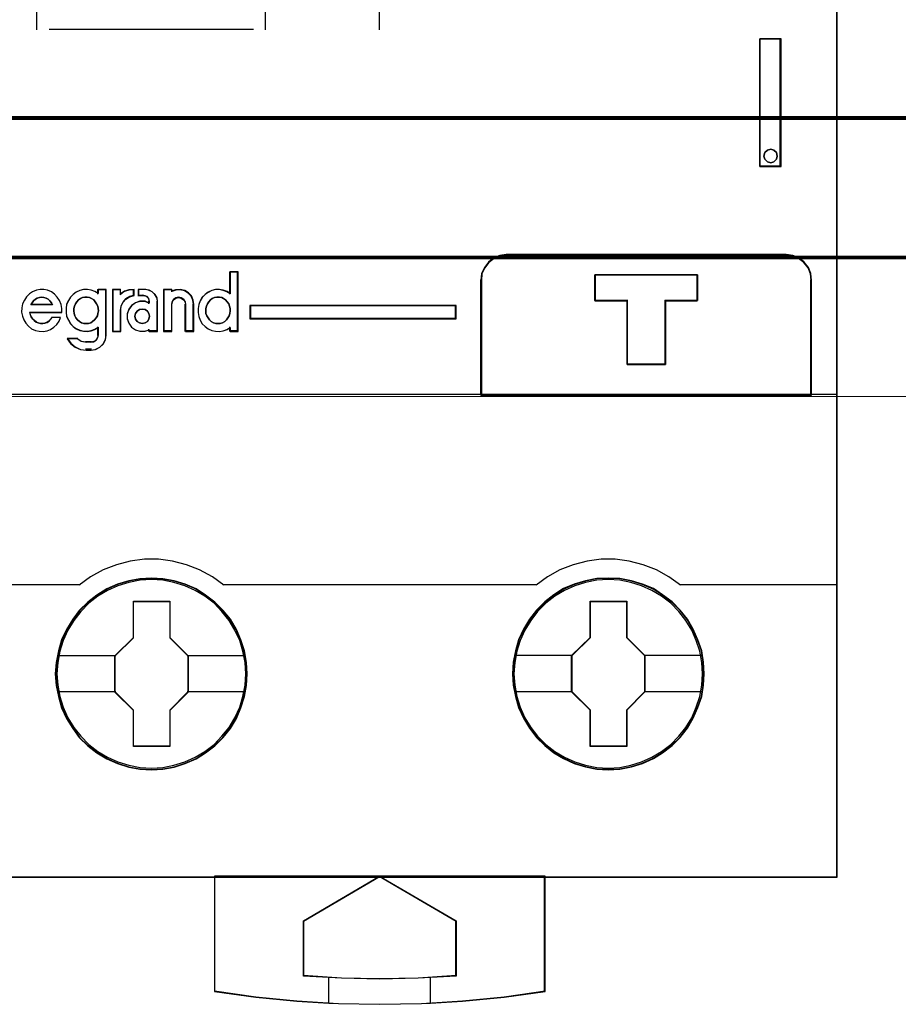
# Model space of a CAD drawing. Header units: millimetres. Extents: x -1290 to 1795, y -4192 to -1311.
# Tile 549 of 656: x 1139.58 to 1146.5, y -3016.32 to -3008.57. Entities that reach past the tile are written whole.
import ezdxf

# ---------------------------------------------------------------- set-up
doc = ezdxf.new("R2010")
doc.units = ezdxf.units.MM
doc.layers.add('30', color=7, linetype='Continuous')
doc.layers.add('45', color=7, linetype='Continuous')
doc.layers.add('Aparatura', color=7, linetype='Continuous', lineweight=13)

# ---------------------------------------------------------------- blocks, each defined once
blk = doc.blocks.new('*U424')
at = {"layer": '45', "color": 7}
for points in [[(495.401825, -533.437885), (459.380674, -533.437885), (459.380674, -616.396035), (495.401825, -616.396035), (495.401825, -533.437885)], [(492.358289, -583.390157), (492.358289, -588.420752), (493.194366, -588.420752), (493.194366, -583.390157), (492.358289, -583.390157)], [(493.016926, -587.873286), (493.040399, -588.008056), (493.016926, -588.136967), (492.911297, -588.23658), (492.782196, -588.271737), (492.653094, -588.23658), (492.547465, -588.136967), (492.512256, -588.008056), (492.547465, -587.873286), (492.653094, -587.773673), (492.782196, -587.738516), (492.911297, -587.773673), (493.016926, -587.873286)], [(493.396889, -591.889386), (482.371691, -591.889386), (482.112339, -591.922564), (481.87506, -592.022099), (481.665372, -592.18246), (481.510865, -592.392589), (481.394984, -592.630366), (481.372912, -592.890262), (481.372912, -597.419091), (494.395668, -597.419091), (494.395668, -592.890262), (494.362559, -592.630366), (494.268751, -592.392589), (494.103208, -592.18246), (493.899037, -592.022099), (493.65624, -591.922564), (493.396889, -591.889386)], [(489.903766, -592.686525), (489.903766, -593.69659), (488.638875, -593.69659), (488.638875, -596.216201), (487.129882, -596.216201), (487.129882, -593.69659), (485.859443, -593.69659), (485.859443, -592.686525), (489.903766, -592.686525)], [(488.638875, -596.216201), (488.638875, -593.69659), (489.903766, -593.69659), (489.903766, -592.686525), (485.859443, -592.686525), (485.859443, -593.69659), (487.129882, -593.69659), (487.129882, -596.216201), (488.638875, -596.216201)], [(488.632281, -596.200043), (488.632281, -593.7035), (489.887653, -593.7035), (489.887653, -592.702683), (485.873765, -592.702683), (485.873765, -593.7035), (487.134644, -593.7035), (487.134644, -596.200043), (488.632281, -596.200043)], [(472.276318, -593.885825), (472.276318, -594.417251), (480.39898, -594.417251), (480.39898, -593.885825), (472.276318, -593.885825)], [(472.165318, -608.396746), (472.137678, -607.943995), (472.065812, -607.491244), (471.911025, -607.055057), (471.739654, -606.640956), (471.501945, -606.243418), (471.220012, -605.895573), (470.893854, -605.569813), (470.528999, -605.293746), (470.158615, -605.045285), (469.727423, -604.86308), (469.296231, -604.730568), (468.842926, -604.647747), (468.395149, -604.625662), (467.936316, -604.647747), (467.499596, -604.730568), (467.051819, -604.86308), (466.637211, -605.045285), (466.244716, -605.293746), (465.885389, -605.569813), (465.553702, -605.895573), (465.293881, -606.243418), (465.050645, -606.640956), (464.846105, -607.055057), (464.730014, -607.491244), (464.641565, -607.943995), (464.608396, -608.396746), (464.641565, -608.855018), (464.730014, -609.291205), (464.846105, -609.727392), (465.050645, -610.147015), (465.293881, -610.539031), (465.553702, -610.90344), (465.885389, -611.223678), (466.244716, -611.505267), (466.637211, -611.737164), (467.051819, -611.92489), (467.499596, -612.062924), (467.936316, -612.151266), (468.395149, -612.173351), (468.842926, -612.151266), (469.296231, -612.062924), (469.727423, -611.92489), (470.158615, -611.737164), (470.528999, -611.505267), (470.893854, -611.223678), (471.220012, -610.90344), (471.501945, -610.539031), (471.739654, -610.147015), (471.911025, -609.727392), (472.065812, -609.291205), (472.137678, -608.855018), (472.165318, -608.396746)], [(472.165318, -608.396746), (472.137678, -607.943995), (472.065812, -607.491244), (471.911025, -607.055057), (471.739654, -606.640956), (471.501945, -606.243418), (471.220012, -605.895573), (470.893854, -605.569813), (470.528999, -605.293746), (470.158615, -605.045285), (469.727423, -604.86308), (469.296231, -604.730568), (468.842926, -604.647747), (468.395149, -604.625662), (467.936316, -604.647747), (467.499596, -604.730568), (467.051819, -604.86308), (466.637211, -605.045285), (466.244716, -605.293746), (465.885389, -605.569813), (465.553702, -605.895573), (465.293881, -606.243418), (465.050645, -606.640956), (464.846105, -607.055057), (464.730014, -607.491244), (464.641565, -607.943995), (464.608396, -608.396746), (464.641565, -608.855018), (464.730014, -609.291205), (464.846105, -609.727392), (465.050645, -610.147015), (465.293881, -610.539031), (465.553702, -610.90344), (465.885389, -611.223678), (466.244716, -611.505267), (466.637211, -611.737164), (467.051819, -611.92489), (467.499596, -612.062924), (467.936316, -612.151266), (468.395149, -612.173351), (468.842926, -612.151266), (469.296231, -612.062924), (469.727423, -611.92489), (470.158615, -611.737164), (470.528999, -611.505267), (470.893854, -611.223678), (471.220012, -610.90344), (471.501945, -610.539031), (471.739654, -610.147015), (471.911025, -609.727392), (472.065812, -609.291205), (472.137678, -608.855018), (472.165318, -608.396746)], [(472.149205, -608.397655), (472.121683, -607.946735), (472.050124, -607.495815), (471.895997, -607.061392), (471.725356, -606.648965), (471.488662, -606.253035), (471.20793, -605.906596), (470.883163, -605.582154), (470.519864, -605.307202), (470.15106, -605.059746), (469.721706, -604.878278), (469.292353, -604.746302), (468.840981, -604.663816), (468.395114, -604.64182), (467.938238, -604.663816), (467.50338, -604.746302), (467.057512, -604.878278), (466.644672, -605.059746), (466.253851, -605.307202), (465.896056, -605.582154), (465.565784, -605.906596), (465.307071, -606.253035), (465.064871, -606.648965), (464.861204, -607.061392), (464.745609, -607.495815), (464.657536, -607.946735), (464.624509, -608.397655), (464.657536, -608.854074), (464.745609, -609.288497), (464.861204, -609.72292), (465.064871, -610.140846), (465.307071, -610.531277), (465.565784, -610.894212), (465.896056, -611.213156), (466.253851, -611.493606), (466.644672, -611.724565), (467.057512, -611.911532), (467.50338, -612.049008), (467.938238, -612.136992), (468.395114, -612.158988), (468.840981, -612.136992), (469.292353, -612.049008), (469.721706, -611.911532), (470.15106, -611.724565), (470.519864, -611.493606), (470.883163, -611.213156), (471.20793, -610.894212), (471.488662, -610.531277), (471.725356, -610.140846), (471.895997, -609.72292), (472.050124, -609.288497), (472.121683, -608.854074), (472.149205, -608.397655)], [(490.163362, -608.39136), (490.141249, -607.938609), (490.069382, -607.485858), (489.914592, -607.049671), (489.73216, -606.63557), (489.505503, -606.238032), (489.223564, -605.890187), (488.897399, -605.564427), (488.527008, -605.28836), (488.162145, -605.039899), (487.730944, -604.857694), (487.299743, -604.725182), (486.846428, -604.642361), (486.387586, -604.620276), (485.9398, -604.642361), (485.492014, -604.725182), (485.044228, -604.857694), (484.629611, -605.039899), (484.248164, -605.28836), (483.888829, -605.564427), (483.557136, -605.890187), (483.286253, -606.238032), (483.043012, -606.63557), (482.849524, -607.049671), (482.733431, -607.485858), (482.64498, -607.938609), (482.61181, -608.39136), (482.64498, -608.844111), (482.733431, -609.285819), (482.849524, -609.722006), (483.043012, -610.141629), (483.286253, -610.533645), (483.557136, -610.898054), (483.888829, -611.218292), (484.248164, -611.499881), (484.629611, -611.731778), (485.044228, -611.919504), (485.492014, -612.057538), (485.9398, -612.14588), (486.387586, -612.167965), (486.846428, -612.14588), (487.299743, -612.057538), (487.730944, -611.919504), (488.162145, -611.731778), (488.527008, -611.499881), (488.897399, -611.218292), (489.223564, -610.898054), (489.505503, -610.533645), (489.73216, -610.141629), (489.914592, -609.722006), (490.069382, -609.285819), (490.141249, -608.844111), (490.163362, -608.39136)], [(490.163362, -608.39136), (490.141249, -607.938609), (490.069382, -607.485858), (489.914592, -607.049671), (489.73216, -606.63557), (489.505503, -606.238032), (489.223564, -605.890187), (488.897399, -605.564427), (488.527008, -605.28836), (488.162145, -605.039899), (487.730944, -604.857694), (487.299743, -604.725182), (486.846428, -604.642361), (486.387586, -604.620276), (485.9398, -604.642361), (485.492014, -604.725182), (485.044228, -604.857694), (484.629611, -605.039899), (484.248164, -605.28836), (483.888829, -605.564427), (483.557136, -605.890187), (483.286253, -606.238032), (483.043012, -606.63557), (482.849524, -607.049671), (482.733431, -607.485858), (482.64498, -607.938609), (482.61181, -608.39136), (482.64498, -608.844111), (482.733431, -609.285819), (482.849524, -609.722006), (483.043012, -610.141629), (483.286253, -610.533645), (483.557136, -610.898054), (483.888829, -611.218292), (484.248164, -611.499881), (484.629611, -611.731778), (485.044228, -611.919504), (485.492014, -612.057538), (485.9398, -612.14588), (486.387586, -612.167965), (486.846428, -612.14588), (487.299743, -612.057538), (487.730944, -611.919504), (488.162145, -611.731778), (488.527008, -611.499881), (488.897399, -611.218292), (489.223564, -610.898054), (489.505503, -610.533645), (489.73216, -610.141629), (489.914592, -609.722006), (490.069382, -609.285819), (490.141249, -608.844111), (490.163362, -608.39136)], [(490.147249, -608.391372), (490.12523, -607.940559), (490.05367, -607.489747), (489.89954, -607.055428), (489.717888, -606.643099), (489.492198, -606.247264), (489.211462, -605.900908), (488.886688, -605.576543), (488.517878, -605.301657), (488.154572, -605.05426), (487.725211, -604.872836), (487.29585, -604.740891), (486.84447, -604.658425), (486.387586, -604.636434), (485.941711, -604.658425), (485.495836, -604.740891), (485.049961, -604.872836), (484.637113, -605.05426), (484.257294, -605.301657), (483.899493, -605.576543), (483.569215, -605.900908), (483.299488, -606.247264), (483.057284, -606.643099), (482.864622, -607.055428), (482.749025, -607.489747), (482.660951, -607.940559), (482.627923, -608.391372), (482.660951, -608.842184), (482.749025, -609.282001), (482.864622, -609.71632), (483.057284, -610.134146), (483.299488, -610.524484), (483.569215, -610.887333), (483.899493, -611.2062), (484.257294, -611.486584), (484.637113, -611.717487), (485.049961, -611.90441), (485.495836, -612.041852), (485.941711, -612.129816), (486.387586, -612.151807), (486.84447, -612.129816), (487.29585, -612.041852), (487.725211, -611.90441), (488.154572, -611.717487), (488.517878, -611.486584), (488.886688, -611.2062), (489.211462, -610.887333), (489.492198, -610.524484), (489.717888, -610.134146), (489.89954, -609.71632), (490.05367, -609.282001), (490.12523, -608.842184), (490.147249, -608.391372)], [(467.683111, -605.534114), (469.12521, -605.534114), (469.12521, -606.965948), (469.837908, -607.679101), (469.837908, -609.110935), (469.12521, -609.835145), (469.12521, -611.255923), (467.683111, -611.255923), (467.683111, -609.835145), (466.953709, -609.110935), (466.953709, -607.679101), (467.683111, -606.965948), (467.683111, -605.534114)], [(467.683111, -605.534114), (469.12521, -605.534114), (469.12521, -605.534114), (469.12521, -606.965948), (469.12521, -606.965948), (469.837908, -607.679101), (469.837908, -607.679101), (469.837908, -609.110935), (469.837908, -609.110935), (469.12521, -609.835145), (469.12521, -609.835145), (469.12521, -611.255923), (469.12521, -611.255923), (467.683111, -611.255923), (467.683111, -611.255923), (467.683111, -609.835145), (467.683111, -609.835145), (466.953709, -609.110935), (466.953709, -609.110935), (466.953709, -607.679101), (466.953709, -607.679101), (467.683111, -606.965948), (467.683111, -606.965948), (467.683111, -605.534114), (467.683111, -605.534114)], [(467.691074, -605.548477), (469.117061, -605.548477), (469.117061, -606.972673), (469.821795, -607.682022), (469.821795, -609.106219), (469.117061, -609.826565), (469.117061, -611.239764), (467.691074, -611.239764), (467.691074, -609.826565), (466.969822, -609.106219), (466.969822, -607.682022), (467.691074, -606.972673), (467.691074, -605.548477)], [(485.679561, -605.528728), (487.116092, -605.528728), (487.116092, -606.960562), (487.82879, -607.673715), (487.82879, -609.105549), (487.116092, -609.829759), (487.116092, -611.250537), (485.679561, -611.250537), (485.679561, -609.829759), (484.944591, -609.105549), (484.944591, -607.673715), (485.679561, -606.960562), (485.679561, -605.528728)], [(485.679561, -605.528728), (487.116092, -605.528728), (487.116092, -605.528728), (487.116092, -606.960562), (487.116092, -606.960562), (487.82879, -607.673715), (487.82879, -607.673715), (487.82879, -609.105549), (487.82879, -609.105549), (487.116092, -609.829759), (487.116092, -609.829759), (487.116092, -611.250537), (487.116092, -611.250537), (485.679561, -611.250537), (485.679561, -611.250537), (485.679561, -609.829759), (485.679561, -609.829759), (484.944591, -609.105549), (484.944591, -609.105549), (484.944591, -607.673715), (484.944591, -607.673715), (485.679561, -606.960562), (485.679561, -606.960562), (485.679561, -605.528728), (485.679561, -605.528728)], [(485.687462, -605.54309), (487.107943, -605.54309), (487.107943, -606.967287), (487.812677, -607.676636), (487.812677, -609.100833), (487.107943, -609.821179), (487.107943, -611.234378), (485.687462, -611.234378), (485.687462, -609.821179), (484.960704, -609.100833), (484.960704, -607.676636), (485.687462, -606.967287), (485.687462, -605.54309)], [(483.899047, -616.361923), (477.38312, -616.361923), (470.87271, -616.361923), (470.87271, -620.899708), (472.500313, -621.121063), (474.122398, -621.276012), (475.385859, -621.353486), (475.755518, -621.375622), (477.38312, -621.403291), (479.027274, -621.375622), (479.391416, -621.353486), (480.64936, -621.276012), (482.282479, -621.121063), (483.899047, -620.899708), (483.899047, -616.361923)], [(477.382949, -616.361923), (480.39898, -618.113799), (480.39898, -620.292556), (478.899265, -620.370171), (477.382949, -620.39789), (475.883234, -620.370171), (474.383519, -620.292556), (474.383519, -618.113799), (477.382949, -616.361923)]]:
    blk.add_lwpolyline(points, close=True, dxfattribs=at)
at = {"layer": '45', "color": 139}
for points in [[(495.401825, -533.437885), (459.380674, -533.437885), (459.380674, -616.396035), (495.401825, -616.396035), (495.401825, -533.437885)], [(493.040399, -588.008056), (493.016926, -587.873286), (492.911297, -587.773673), (492.782196, -587.738516), (492.653094, -587.773673), (492.547465, -587.873286), (492.512256, -588.008056), (492.547465, -588.136967), (492.653094, -588.23658), (492.782196, -588.271737), (492.911297, -588.23658), (493.016926, -588.136967), (493.040399, -588.008056)], [(465.81938, -594.603968), (465.91057, -594.598298), (466.001759, -594.575616), (466.075851, -594.52458), (466.149942, -594.456533), (466.212635, -594.382816), (466.263929, -594.303427), (466.286727, -594.207027), (466.303825, -594.104957), (466.292426, -594.008557), (466.281027, -593.917827), (466.235433, -593.827098), (466.184139, -593.74771), (466.127145, -593.673992), (466.035956, -593.622957), (465.961864, -593.583263), (465.864975, -593.566251), (465.773786, -593.566251), (465.682596, -593.583263), (465.597106, -593.622957), (465.523014, -593.673992), (465.454622, -593.74771), (465.397629, -593.827098), (465.363432, -593.917827), (465.340635, -594.008557), (465.340635, -594.104957), (465.346334, -594.207027), (465.380531, -594.303427), (465.420426, -594.382816), (465.488818, -594.456533), (465.56291, -594.52458), (465.642701, -594.575616), (465.73389, -594.598298), (465.81938, -594.603968)], [(471.020576, -594.603968), (471.106066, -594.598298), (471.197255, -594.575616), (471.282746, -594.52458), (471.345439, -594.456533), (471.408131, -594.382816), (471.459425, -594.303427), (471.482223, -594.207027), (471.499321, -594.104957), (471.499321, -594.008557), (471.465125, -593.917827), (471.442327, -593.827098), (471.379635, -593.74771), (471.305543, -593.673992), (471.237151, -593.622957), (471.163059, -593.583263), (471.07187, -593.566251), (470.969282, -593.566251), (470.878092, -593.583263), (470.792602, -593.622957), (470.71851, -593.673992), (470.661517, -593.74771), (470.598824, -593.827098), (470.558928, -593.917827), (470.54183, -594.008557), (470.536131, -594.104957), (470.54183, -594.207027), (470.581726, -594.303427), (470.627321, -594.382816), (470.684314, -594.456533), (470.752706, -594.52458), (470.843896, -594.575616), (470.929386, -594.598298), (471.020576, -594.603968)], [(468.312559, -594.318506), (468.295062, -594.213643), (468.236738, -594.120431), (468.14342, -594.050522), (468.032605, -594.033044), (467.927623, -594.050522), (467.834305, -594.120431), (467.770149, -594.213643), (467.746819, -594.318506), (467.770149, -594.429196), (467.834305, -594.522408), (467.927623, -594.580665), (468.032605, -594.603968), (468.14342, -594.580665), (468.236738, -594.522408), (468.295062, -594.429196), (468.312559, -594.318506)], [(472.115189, -608.396948), (472.082022, -607.944227), (471.993576, -607.502547), (471.871962, -607.07743), (471.684013, -606.668877), (471.45737, -606.287928), (471.169919, -605.934584), (470.860356, -605.614366), (470.501043, -605.338317), (470.11409, -605.106435), (469.710553, -604.924242), (469.279377, -604.791738), (468.842673, -604.708923), (468.394914, -604.681318), (467.947154, -604.708923), (467.504922, -604.791738), (467.073746, -604.924242), (466.670209, -605.106435), (466.283256, -605.338317), (465.929471, -605.614366), (465.619908, -605.934584), (465.343513, -606.287928), (465.105814, -606.668877), (464.917865, -607.07743), (464.785196, -607.502547), (464.707805, -607.944227), (464.674638, -608.396948), (464.707805, -608.838628), (464.785196, -609.280308), (464.917865, -609.705424), (465.105814, -610.119499), (465.343513, -610.500448), (465.619908, -610.848271), (465.929471, -611.168488), (466.283256, -611.444538), (466.670209, -611.67642), (467.073746, -611.858613), (467.504922, -611.991117), (467.947154, -612.073932), (468.394914, -612.101537), (468.842673, -612.073932), (469.279377, -611.991117), (469.710553, -611.858613), (470.11409, -611.67642), (470.501043, -611.444538), (470.860356, -611.168488), (471.169919, -610.848271), (471.45737, -610.500448), (471.684013, -610.119499), (471.871962, -609.705424), (471.993576, -609.280308), (472.082022, -608.838628), (472.115189, -608.396948)], [(490.102491, -608.396948), (490.074851, -607.944227), (489.986403, -607.502547), (489.85373, -607.07743), (489.671306, -606.668877), (489.439129, -606.287928), (489.162728, -605.934584), (488.847631, -605.614366), (488.48831, -605.338317), (488.106877, -605.106435), (487.697804, -604.924242), (487.277675, -604.791738), (486.835434, -604.708923), (486.387664, -604.681318), (485.939895, -604.708923), (485.492126, -604.791738), (485.071997, -604.924242), (484.662924, -605.106435), (484.281491, -605.338317), (483.927698, -605.614366), (483.601545, -605.934584), (483.3362, -606.287928), (483.098495, -606.668877), (482.910543, -607.07743), (482.788926, -607.502547), (482.700478, -607.944227), (482.66731, -608.396948), (482.700478, -608.838628), (482.788926, -609.280308), (482.910543, -609.705424), (483.098495, -610.119499), (483.3362, -610.500448), (483.601545, -610.848271), (483.927698, -611.168488), (484.281491, -611.444538), (484.662924, -611.67642), (485.071997, -611.858613), (485.492126, -611.991117), (485.939895, -612.073932), (486.387664, -612.101537), (486.835434, -612.073932), (487.277675, -611.991117), (487.697804, -611.858613), (488.106877, -611.67642), (488.48831, -611.444538), (488.847631, -611.168488), (489.162728, -610.848271), (489.439129, -610.500448), (489.671306, -610.119499), (489.85373, -609.705424), (489.986403, -609.280308), (490.074851, -608.838628), (490.102491, -608.396948)]]:
    blk.add_lwpolyline(points, close=True, dxfattribs=at)
at = {"layer": '45', "color": 59}
for points in [[(495.385712, -533.454043), (459.396787, -533.454043), (459.396787, -616.379877), (495.385712, -616.379877), (495.385712, -533.454043)], [(492.358289, -583.390157), (492.358289, -588.420752), (493.194366, -588.420752), (493.194366, -583.390157), (492.358289, -583.390157)], [(493.016926, -587.873286), (493.040399, -588.008056), (493.016926, -588.136967), (492.911297, -588.23658), (492.782196, -588.271737), (492.653094, -588.23658), (492.547465, -588.136967), (492.512256, -588.008056), (492.547465, -587.873286), (492.653094, -587.773673), (492.782196, -587.738516), (492.911297, -587.773673), (493.016926, -587.873286)], [(493.396889, -591.889386), (482.371691, -591.889386), (482.112339, -591.922564), (481.87506, -592.022099), (481.665372, -592.18246), (481.510865, -592.392589), (481.394984, -592.630366), (481.372912, -592.890262), (481.372912, -597.419091), (494.395668, -597.419091), (494.395668, -592.890262), (494.362559, -592.630366), (494.268751, -592.392589), (494.103208, -592.18246), (493.899037, -592.022099), (493.65624, -591.922564), (493.396889, -591.889386)], [(493.383247, -591.905544), (482.385332, -591.905544), (482.126622, -591.938539), (481.889931, -592.037524), (481.680761, -592.197001), (481.526636, -592.40597), (481.411042, -592.642435), (481.389025, -592.900896), (481.389025, -597.404728), (494.379555, -597.404728), (494.379555, -592.900896), (494.346528, -592.642435), (494.252952, -592.40597), (494.087818, -592.197001), (493.884153, -592.037524), (493.641957, -591.938539), (493.383247, -591.905544)], [(470.261669, -594.327577), (470.317872, -594.472482), (470.390936, -594.611814), (470.508963, -594.723279), (470.63261, -594.812451), (470.773118, -594.873757), (470.919246, -594.907197), (471.070994, -594.91277), (471.217122, -594.890477), (471.368871, -594.834744), (471.492518, -594.756719), (471.492518, -594.91277), (471.807255, -594.91277), (471.807255, -592.56085), (471.492518, -592.56085), (471.492518, -593.43028), (471.368871, -593.352254), (471.217122, -593.296522), (471.070994, -593.268655), (470.919246, -593.268655), (470.773118, -593.307668), (470.63261, -593.374547), (470.508963, -593.46372), (470.390936, -593.575185), (470.317872, -593.708944), (470.261669, -593.853849), (470.233568, -594.015474), (470.233568, -594.171525), (470.261669, -594.327577)], [(489.903766, -592.686525), (489.903766, -593.69659), (488.638875, -593.69659), (488.638875, -596.216201), (487.129882, -596.216201), (487.129882, -593.69659), (485.859443, -593.69659), (485.859443, -592.686525), (489.903766, -592.686525)], [(488.638875, -596.216201), (488.638875, -593.69659), (489.903766, -593.69659), (489.903766, -592.686525), (485.859443, -592.686525), (485.859443, -593.69659), (487.129882, -593.69659), (487.129882, -596.216201), (488.638875, -596.216201)], [(488.632281, -596.200043), (488.632281, -593.7035), (489.887653, -593.7035), (489.887653, -592.702683), (485.873765, -592.702683), (485.873765, -593.7035), (487.134644, -593.7035), (487.134644, -596.200043), (488.632281, -596.200043)], [(463.935416, -594.57646), (463.862363, -594.542829), (463.783691, -594.486777), (463.721878, -594.42512), (463.660064, -594.341043), (463.626347, -594.26257), (463.60387, -594.167282), (464.862621, -594.167282), (464.862621, -594.004732), (464.834524, -593.847788), (464.77271, -593.696448), (464.688419, -593.567529), (464.58165, -593.444215), (464.458022, -593.354533), (464.306298, -593.292876), (464.160193, -593.259245), (464.008468, -593.259245), (463.862363, -593.292876), (463.710639, -593.348927), (463.587011, -593.43861), (463.480242, -593.550714), (463.390331, -593.679632), (463.322898, -593.830972), (463.289182, -593.987917), (463.283562, -594.150467), (463.31166, -594.307412), (463.373473, -594.453146), (463.452145, -594.593275), (463.553295, -594.710984), (463.676922, -594.811877), (463.828647, -594.873534), (463.969132, -594.907165), (464.126476, -594.91277), (464.28382, -594.89035), (464.424306, -594.834298), (464.547933, -594.744615), (464.67156, -594.643722), (464.755852, -594.509198), (464.817665, -594.369069), (464.4805, -594.369069), (464.424306, -594.436331), (464.356873, -594.503593), (464.28382, -594.554039), (464.199529, -594.582065), (464.109618, -594.598881), (464.019707, -594.598881), (463.935416, -594.57646)], [(465.122612, -594.462411), (465.206903, -594.601667), (465.313672, -594.713071), (465.426061, -594.802194), (465.577785, -594.863467), (465.718271, -594.896888), (465.875615, -594.902458), (466.0161, -594.880178), (466.162205, -594.824475), (466.297071, -594.746492), (466.297071, -595.063995), (466.274594, -595.169829), (466.21278, -595.258952), (466.122869, -595.314654), (466.0161, -595.336935), (465.81942, -595.336935), (465.62836, -595.303514), (465.471016, -595.20325), (465.077656, -595.20325), (465.212522, -595.387067), (465.386725, -595.531893), (465.594643, -595.621016), (465.81942, -595.648867), (466.0161, -595.648867), (466.195922, -595.626586), (466.364504, -595.537463), (466.493751, -595.409348), (466.589281, -595.247812), (466.611759, -595.063995), (466.611759, -593.259245), (466.297071, -593.259245), (466.297071, -593.420781), (466.162205, -593.342798), (466.0161, -593.287096), (465.875615, -593.259245), (465.718271, -593.259245), (465.577785, -593.298236), (465.426061, -593.365079), (465.313672, -593.454202), (465.206903, -593.565606), (465.122612, -593.699292), (465.055178, -593.844117), (465.032701, -594.005654), (465.032701, -594.16162), (465.055178, -594.317586), (465.122612, -594.462411)], [(466.855242, -593.259245), (466.855242, -594.91277), (467.175398, -594.91277), (467.175398, -594.083205), (467.198267, -593.91505), (467.278306, -593.758105), (467.392647, -593.629186), (467.547008, -593.545108), (467.712803, -593.494662), (467.712803, -593.259245), (467.512706, -593.27606), (467.335476, -593.332112), (467.175398, -593.43861), (467.175398, -593.259245), (466.855242, -593.259245)], [(466.869565, -593.273607), (466.869565, -594.896612), (467.178358, -594.896612), (467.178358, -594.082359), (467.200415, -593.917308), (467.277613, -593.76326), (467.387897, -593.63672), (467.536779, -593.554195), (467.69669, -593.504679), (467.69669, -593.273607), (467.503694, -593.290113), (467.332755, -593.34513), (467.178358, -593.449662), (467.178358, -593.273607), (466.869565, -593.273607)], [(467.50651, -594.049574), (467.444256, -594.228939), (467.444256, -594.41391), (467.50651, -594.593275), (467.614039, -594.744615), (467.761184, -594.851113), (467.936627, -594.907165), (468.140366, -594.907165), (468.30449, -594.851113), (468.30449, -594.91277), (468.638396, -594.91277), (468.638396, -593.730079), (468.615759, -593.584345), (468.536527, -593.455426), (468.428997, -593.348927), (468.29883, -593.28727), (468.157345, -593.259245), (467.880032, -593.259245), (467.880032, -593.494662), (468.072453, -593.494662), (468.196961, -593.528293), (468.281852, -593.617976), (468.30449, -593.730079), (468.30449, -593.802946), (468.140366, -593.735684), (467.936627, -593.735684), (467.761184, -593.791736), (467.614039, -593.903839), (467.50651, -594.049574)], [(468.863976, -593.259245), (468.863976, -594.91277), (469.192145, -594.91277), (469.192145, -593.847788), (469.214777, -593.746895), (469.265699, -593.657212), (469.356229, -593.58995), (469.463732, -593.573134), (469.565577, -593.58995), (469.667423, -593.657212), (469.724003, -593.746895), (469.740978, -593.847788), (469.740978, -594.91277), (470.063488, -594.91277), (470.063488, -593.847788), (470.040855, -593.679632), (469.967301, -593.517082), (469.848481, -593.388164), (469.707029, -593.298481), (469.531629, -593.259245), (469.356229, -593.270455), (469.192145, -593.326507), (469.192145, -593.259245), (468.863976, -593.259245)], [(468.878299, -593.273607), (468.878299, -594.896612), (469.19814, -594.896612), (469.19814, -593.851287), (469.220198, -593.752256), (469.269829, -593.664229), (469.358061, -593.598208), (469.462837, -593.581703), (469.562098, -593.598208), (469.661359, -593.664229), (469.716504, -593.752256), (469.733048, -593.851287), (469.733048, -594.896612), (470.047375, -594.896612), (470.047375, -593.851287), (470.025317, -593.686236), (469.953628, -593.526686), (469.837824, -593.400147), (469.699961, -593.312119), (469.529011, -593.273607), (469.358061, -593.284611), (469.19814, -593.339628), (469.19814, -593.273607), (468.878299, -593.273607)], [(464.453104, -593.781694), (464.504558, -593.867871), (463.646996, -593.867871), (463.69845, -593.781694), (463.755621, -593.707828), (463.824226, -593.646273), (463.898548, -593.603184), (463.984304, -593.578562), (464.075777, -593.566251), (464.161533, -593.578562), (464.253006, -593.603184), (464.327328, -593.646273), (464.395933, -593.707828), (464.453104, -593.781694)], [(464.504558, -593.867871), (463.646996, -593.867871), (463.69845, -593.781694), (463.755621, -593.707828), (463.824226, -593.646273), (463.898548, -593.603184), (463.984304, -593.578562), (464.075777, -593.566251), (464.161533, -593.578562), (464.253006, -593.603184), (464.327328, -593.646273), (464.395933, -593.707828), (464.453104, -593.781694), (464.504558, -593.867871)], [(466.127145, -593.673992), (466.184139, -593.74771), (466.235433, -593.827098), (466.281027, -593.917827), (466.292426, -594.008557), (466.303825, -594.104957), (466.286727, -594.207027), (466.263929, -594.303427), (466.212635, -594.382816), (466.149942, -594.456533), (466.075851, -594.52458), (466.001759, -594.575616), (465.91057, -594.598298), (465.81938, -594.603968), (465.73389, -594.598298), (465.642701, -594.575616), (465.56291, -594.52458), (465.488818, -594.456533), (465.420426, -594.382816), (465.380531, -594.303427), (465.346334, -594.207027), (465.340635, -594.104957), (465.340635, -594.008557), (465.363432, -593.917827), (465.397629, -593.827098), (465.454622, -593.74771), (465.523014, -593.673992), (465.597106, -593.622957), (465.682596, -593.583263), (465.773786, -593.566251), (465.864975, -593.566251), (465.961864, -593.583263), (466.035956, -593.622957), (466.127145, -593.673992)], [(465.642701, -594.575616), (465.56291, -594.52458), (465.488818, -594.456533), (465.420426, -594.382816), (465.380531, -594.303427), (465.346334, -594.207027), (465.340635, -594.104957), (465.340635, -594.008557), (465.363432, -593.917827), (465.397629, -593.827098), (465.454622, -593.74771), (465.523014, -593.673992), (465.597106, -593.622957), (465.682596, -593.583263), (465.773786, -593.566251), (465.864975, -593.566251), (465.961864, -593.583263), (466.035956, -593.622957), (466.127145, -593.673992), (466.184139, -593.74771), (466.235433, -593.827098), (466.281027, -593.917827), (466.292426, -594.008557), (466.303825, -594.104957), (466.286727, -594.207027), (466.263929, -594.303427), (466.212635, -594.382816), (466.149942, -594.456533), (466.075851, -594.52458), (466.001759, -594.575616), (465.91057, -594.598298), (465.81938, -594.603968), (465.73389, -594.598298), (465.642701, -594.575616)], [(471.237151, -593.622957), (471.305543, -593.673992), (471.379635, -593.74771), (471.442327, -593.827098), (471.465125, -593.917827), (471.499321, -594.008557), (471.499321, -594.104957), (471.482223, -594.207027), (471.459425, -594.303427), (471.408131, -594.382816), (471.345439, -594.456533), (471.282746, -594.52458), (471.197255, -594.575616), (471.106066, -594.598298), (471.020576, -594.603968), (470.929386, -594.598298), (470.843896, -594.575616), (470.752706, -594.52458), (470.684314, -594.456533), (470.627321, -594.382816), (470.581726, -594.303427), (470.54183, -594.207027), (470.536131, -594.104957), (470.54183, -594.008557), (470.558928, -593.917827), (470.598824, -593.827098), (470.661517, -593.74771), (470.71851, -593.673992), (470.792602, -593.622957), (470.878092, -593.583263), (470.969282, -593.566251), (471.07187, -593.566251), (471.163059, -593.583263), (471.237151, -593.622957)], [(470.581726, -594.303427), (470.54183, -594.207027), (470.536131, -594.104957), (470.54183, -594.008557), (470.558928, -593.917827), (470.598824, -593.827098), (470.661517, -593.74771), (470.71851, -593.673992), (470.792602, -593.622957), (470.878092, -593.583263), (470.969282, -593.566251), (471.07187, -593.566251), (471.163059, -593.583263), (471.237151, -593.622957), (471.305543, -593.673992), (471.379635, -593.74771), (471.442327, -593.827098), (471.465125, -593.917827), (471.499321, -594.008557), (471.499321, -594.104957), (471.482223, -594.207027), (471.459425, -594.303427), (471.408131, -594.382816), (471.345439, -594.456533), (471.282746, -594.52458), (471.197255, -594.575616), (471.106066, -594.598298), (471.020576, -594.603968), (470.929386, -594.598298), (470.843896, -594.575616), (470.752706, -594.52458), (470.684314, -594.456533), (470.627321, -594.382816), (470.581726, -594.303427)], [(468.295062, -594.213643), (468.312559, -594.318506), (468.295062, -594.429196), (468.236738, -594.522408), (468.14342, -594.580665), (468.032605, -594.603968), (467.927623, -594.580665), (467.834305, -594.522408), (467.770149, -594.429196), (467.746819, -594.318506), (467.770149, -594.213643), (467.834305, -594.120431), (467.927623, -594.050522), (468.032605, -594.033044), (468.14342, -594.050522), (468.236738, -594.120431), (468.295062, -594.213643)], [(467.770149, -594.213643), (467.834305, -594.120431), (467.927623, -594.050522), (468.032605, -594.033044), (468.14342, -594.050522), (468.236738, -594.120431), (468.295062, -594.213643), (468.312559, -594.318506), (468.295062, -594.429196), (468.236738, -594.522408), (468.14342, -594.580665), (468.032605, -594.603968), (467.927623, -594.580665), (467.834305, -594.522408), (467.770149, -594.429196), (467.746819, -594.318506), (467.770149, -594.213643)], [(483.899047, -616.361923), (477.38312, -616.361923), (470.87271, -616.361923), (470.87271, -620.899708), (472.500313, -621.121063), (474.122398, -621.276012), (475.385859, -621.353486), (475.755518, -621.375622), (477.38312, -621.403291), (479.027274, -621.375622), (479.391416, -621.353486), (480.64936, -621.276012), (482.282479, -621.121063), (483.899047, -620.899708), (483.899047, -616.361923)], [(477.382949, -616.361923), (480.39898, -618.113799), (480.39898, -620.292556), (478.899265, -620.370171), (477.382949, -620.39789), (475.883234, -620.370171), (474.383519, -620.292556), (474.383519, -618.113799), (477.382949, -616.361923)]]:
    blk.add_lwpolyline(points, close=True, dxfattribs=at)
at = {"layer": '45', "color": 139}
for points in [[(477.366185, -566.713067), (477.366185, -583.043652)], [(463.872576, -581.395513), (463.872576, -583.043652)], [(472.876074, -581.395513), (472.876074, -583.043652)], [(464.372074, -583.011336), (472.412382, -583.011336)], [(492.358289, -588.420752), (492.358289, -583.390157)], [(492.358289, -583.390157), (493.194366, -583.390157)], [(493.16214, -588.420752), (493.16214, -583.390157)], [(492.358289, -588.388436), (493.194366, -588.388436)], [(482.402343, -591.889386), (482.135032, -591.923488), (481.890471, -592.025793), (481.674347, -592.190619), (481.515098, -592.406598), (481.395662, -592.650995), (481.372912, -592.918126)], [(482.370118, -591.889386), (493.398462, -591.889386)], [(494.395668, -592.918126), (494.361543, -592.650995), (494.264856, -592.406598), (494.094232, -592.190619), (493.883796, -592.025793), (493.633547, -591.923488), (493.366236, -591.889386)], [(471.467095, -592.56085), (471.467095, -593.451348)], [(471.467095, -592.56085), (471.807255, -592.56085)], [(471.77503, -592.56085), (471.77503, -594.91277)], [(481.372912, -597.419091), (481.372912, -592.884015)], [(485.859443, -592.686525), (489.903766, -592.686525)], [(485.859443, -592.686525), (485.859443, -593.720652)], [(489.87154, -592.686525), (489.87154, -593.720652)], [(494.361652, -597.419091), (494.361652, -592.884015)], [(464.862621, -594.167282), (464.862621, -594.004732), (464.834524, -593.847788), (464.77271, -593.696448), (464.688419, -593.567529), (464.58165, -593.444215), (464.458022, -593.354533), (464.306298, -593.292876), (464.160193, -593.259245), (464.008468, -593.259245), (463.862363, -593.292876), (463.710639, -593.348927), (463.587011, -593.43861), (463.480242, -593.550714), (463.390331, -593.679632), (463.322898, -593.830972), (463.289182, -593.987917), (463.283562, -594.150467), (463.31166, -594.307412), (463.373473, -594.453146), (463.452145, -594.593275), (463.553295, -594.710984), (463.676922, -594.811877), (463.828647, -594.873534), (463.969132, -594.907165), (464.126476, -594.91277), (464.28382, -594.89035), (464.424306, -594.834298), (464.547933, -594.744615), (464.67156, -594.643722), (464.755852, -594.509198), (464.817665, -594.369069)], [(466.303825, -593.421795), (466.168238, -593.343322), (466.021353, -593.28727), (465.880117, -593.259245), (465.721933, -593.259245), (465.580697, -593.298481), (465.428162, -593.365743), (465.315173, -593.455426), (465.207833, -593.567529), (465.123092, -593.702053), (465.055299, -593.847788), (465.032701, -594.010338), (465.032701, -594.167282), (465.055299, -594.324227), (465.123092, -594.469962), (465.207833, -594.610091), (465.315173, -594.722194), (465.428162, -594.811877), (465.580697, -594.873534), (465.721933, -594.907165), (465.880117, -594.91277), (466.021353, -594.89035), (466.168238, -594.834298), (466.303825, -594.755825)], [(466.271599, -593.259245), (466.271599, -593.451348)], [(466.271599, -593.259245), (466.611759, -593.259245)], [(466.579533, -593.259245), (466.579533, -595.072557)], [(466.855242, -593.259245), (466.855242, -594.91277)], [(466.855242, -593.259245), (467.195402, -593.259245)], [(467.712803, -593.259245), (467.508155, -593.278769), (467.326895, -593.343851), (467.163176, -593.467506)], [(467.163176, -593.259245), (467.163176, -593.467506)], [(467.680578, -593.259245), (467.680578, -593.521367)], [(467.86677, -593.259245), (467.86677, -593.521367)], [(468.169334, -593.259245), (467.86677, -593.259245)], [(468.638396, -593.752968), (468.614806, -593.600149), (468.532241, -593.464963), (468.420189, -593.353287), (468.284546, -593.288633), (468.137108, -593.259245)], [(468.863976, -593.259245), (468.863976, -594.91277)], [(468.863976, -593.259245), (469.214878, -593.259245)], [(470.063488, -593.867871), (470.040609, -593.693978), (469.966253, -593.525881), (469.846139, -593.392563), (469.703146, -593.29982), (469.525835, -593.259245), (469.348524, -593.270837), (469.182652, -593.328802)], [(469.182652, -593.259245), (469.182652, -593.356194)], [(471.499321, -593.421795), (471.375006, -593.343322), (471.222437, -593.28727), (471.07552, -593.259245), (470.922951, -593.259245), (470.776033, -593.298481), (470.634766, -593.365743), (470.510451, -593.455426), (470.391787, -593.567529), (470.318328, -593.702053), (470.261821, -593.847788), (470.233568, -594.010338), (470.233568, -594.167282), (470.261821, -594.324227), (470.318328, -594.469962), (470.391787, -594.610091), (470.510451, -594.722194), (470.634766, -594.811877), (470.776033, -594.873534), (470.922951, -594.907165), (471.07552, -594.91277), (471.222437, -594.89035), (471.375006, -594.834298), (471.499321, -594.755825)], [(464.504558, -593.867871), (464.453104, -593.781694), (464.395933, -593.707828), (464.327328, -593.646273), (464.253006, -593.603184), (464.161533, -593.578562), (464.075777, -593.566251), (463.984304, -593.578562), (463.898548, -593.603184), (463.824226, -593.646273), (463.755621, -593.707828), (463.69845, -593.781694), (463.646996, -593.867871)], [(463.646996, -593.835555), (464.504558, -593.835555)], [(467.712803, -593.489051), (467.543238, -593.541372), (467.385366, -593.628576), (467.268424, -593.762287), (467.186565, -593.925066), (467.163176, -594.099473)], [(468.312559, -593.793866), (468.146896, -593.726038), (467.941245, -593.726038), (467.764157, -593.782562), (467.615632, -593.895609), (467.507094, -594.042571), (467.444256, -594.223447), (467.444256, -594.409975), (467.507094, -594.590851), (467.615632, -594.743465), (467.764157, -594.85086), (467.941245, -594.907384), (468.146896, -594.907384), (468.312559, -594.85086)], [(467.86677, -593.489051), (468.086979, -593.489051)], [(468.312559, -593.752968), (468.287407, -593.627293), (468.193088, -593.526753), (468.054754, -593.489051)], [(468.280333, -593.720652), (468.280333, -593.824783)], [(468.604381, -593.720652), (468.604381, -594.91277)], [(469.750183, -593.867871), (469.73263, -593.757072), (469.674122, -593.658584), (469.568807, -593.584718), (469.463492, -593.566251), (469.352326, -593.584718), (469.258713, -593.658584), (469.206056, -593.757072), (469.182652, -593.867871)], [(469.182652, -593.835555), (469.182652, -594.91277)], [(469.716167, -593.835555), (469.716167, -594.91277)], [(470.031262, -593.835555), (470.031262, -594.91277)], [(485.859443, -593.68654), (487.152051, -593.68654)], [(487.119825, -593.68654), (487.119825, -596.216201)], [(488.616529, -593.68654), (489.903766, -593.68654)], [(488.616529, -593.68654), (488.616529, -596.216201)], [(463.596868, -594.149743), (464.862621, -594.149743)], [(463.596868, -594.149743), (463.619729, -594.250026), (463.65402, -594.332613), (463.716888, -594.421098), (463.779755, -594.485988), (463.859769, -594.544978), (463.934067, -594.580372), (464.019795, -594.603968), (464.111239, -594.603968), (464.202683, -594.586271), (464.288411, -594.556776), (464.36271, -594.503685), (464.431292, -594.432896), (464.488445, -594.362108)], [(466.855242, -594.91277), (467.195402, -594.91277), (467.195402, -594.067156)], [(472.276318, -593.885825), (480.39898, -593.885825)], [(472.276318, -593.885825), (472.276318, -594.417251)], [(480.366754, -594.417251), (480.366754, -593.885825)], [(464.454429, -594.347232), (464.817863, -594.347232)], [(472.276318, -594.384935), (480.39898, -594.384935)], [(466.271599, -594.726053), (466.271599, -595.072557)], [(468.280333, -594.819412), (468.280333, -594.91277)], [(468.280333, -594.880454), (468.638396, -594.880454)], [(468.863976, -594.880454), (469.214878, -594.880454)], [(469.716167, -594.880454), (470.063488, -594.880454)], [(471.467095, -594.726053), (471.467095, -594.91277)], [(471.467095, -594.880454), (471.807255, -594.880454)], [(465.077459, -595.176688), (465.215476, -595.371462), (465.393748, -595.52492), (465.606524, -595.619356), (465.836553, -595.648867)], [(465.077459, -595.176688), (465.494602, -595.176688)], [(465.462377, -595.176688), (465.631359, -595.300568), (465.836553, -595.341861)], [(465.804327, -595.309545), (466.028116, -595.309545)], [(465.995891, -595.648867), (466.181813, -595.625682), (466.356116, -595.532938), (466.489747, -595.39962), (466.588519, -595.231523), (466.611759, -595.040241)], [(465.995891, -595.341861), (466.112906, -595.317239), (466.211445, -595.255684), (466.27919, -595.157195), (466.303825, -595.040241)], [(466.028116, -595.616551), (465.804327, -595.616551)], [(487.119825, -596.182089), (488.648755, -596.182089)], [(459.380674, -597.386775), (495.401825, -597.386775)], [(471.241515, -604.905738), (470.793068, -604.570894), (470.289256, -604.304153), (469.774371, -604.099841), (469.226268, -603.957958), (468.672628, -603.884179), (468.118989, -603.884179), (467.554277, -603.957958), (467.017247, -604.099841), (466.496825, -604.304153), (465.99855, -604.570894), (465.550102, -604.905738)], [(489.227027, -604.905738), (488.767637, -604.570894), (488.280574, -604.304153), (487.760301, -604.099841), (487.212355, -603.957958), (486.658874, -603.884179), (486.105392, -603.884179), (485.557446, -603.957958), (485.0095, -604.099841), (484.483692, -604.304153), (483.991094, -604.570894), (483.542774, -604.905738)], [(459.380674, -604.873422), (465.582328, -604.873422)], [(471.207499, -604.873422), (477.400201, -604.873422)], [(477.366185, -604.873422), (483.575, -604.873422)], [(489.194801, -604.873422), (495.401825, -604.873422)], [(470.87271, -616.361923), (470.87271, -620.902386)], [(474.383519, -618.132147), (477.400201, -616.361923)], [(477.366185, -616.361923), (480.39898, -618.132147)], [(483.866821, -616.361923), (483.866821, -620.902386)], [(474.383519, -618.099831), (474.383519, -620.29376)], [(480.366754, -618.099831), (480.366754, -620.29376)], [(474.383519, -620.259648), (475.883234, -620.361511), (477.382949, -620.39789), (478.899265, -620.361511), (480.39898, -620.259648)], [(475.373564, -620.315304), (475.373564, -621.360203)], [(479.369549, -620.315304), (479.369549, -621.360203)], [(470.87271, -620.87007), (472.500313, -621.104453), (474.122398, -621.268521), (475.755518, -621.373993), (477.38312, -621.403291), (479.027274, -621.373993), (480.64936, -621.268521), (482.282479, -621.104453), (483.899047, -620.87007)]]:
    blk.add_lwpolyline(points, dxfattribs=at)
at = {"layer": '45', "color": 1}
for points in [[(472.276318, -593.885825), (472.276318, -594.417251), (480.39898, -594.417251), (480.39898, -593.885825), (472.276318, -593.885825)], [(472.29064, -593.900188), (472.29064, -594.402888), (480.382867, -594.402888), (480.382867, -593.900188), (472.29064, -593.900188)]]:
    blk.add_lwpolyline(points, close=True, dxfattribs=at)
at = {"layer": '45', "color": 7}
for points in [[(464.680009, -607.667), (466.985935, -607.667)], [(469.803892, -607.667), (472.099077, -607.667)], [(482.683423, -607.661614), (484.978607, -607.661614)], [(487.796564, -607.661614), (490.091749, -607.661614)], [(464.680009, -609.09072), (466.985935, -609.09072)], [(469.803892, -609.09072), (472.099077, -609.09072)], [(482.683423, -609.085334), (484.978607, -609.085334)], [(487.796564, -609.085334), (490.091749, -609.085334)]]:
    blk.add_lwpolyline(points, dxfattribs=at)
blk = doc.blocks.new('*U426')
at = {"layer": '30', "color": 7}
for points in [[(548.842747, -712.336426), (117.158256, -712.336426), (117.158256, -713.851227), (117.158256, -734.920729), (117.158256, -736.435529), (548.842747, -736.435529), (548.842747, -734.920729), (548.842747, -713.851227), (548.842747, -712.336426)], [(117.158256, -736.347557), (548.842747, -736.347557), (117.158256, -736.347557)], [(548.842747, -736.347557), (117.158256, -736.347557), (117.158256, -737.825299), (117.158256, -739.386687), (117.158256, -741.923942), (548.842747, -741.923942), (548.842747, -739.386687), (548.842747, -737.825299), (548.842747, -736.347557)], [(548.79978, -736.390645), (117.201224, -736.390645), (117.201224, -737.84555), (117.201224, -739.382809), (117.201224, -741.880853), (548.79978, -741.880853), (548.79978, -739.382809), (548.79978, -737.84555), (548.79978, -736.390645)], [(117.158256, -741.835969), (548.842747, -741.835969), (117.158256, -741.835969)]]:
    blk.add_lwpolyline(points, close=True, dxfattribs=at)

msp = doc.modelspace()

# ---------------------------------------------------------------- linework, layer by layer
at = {"layer": 'Aparatura', "color": 7, "lineweight": 13}
msp.add_lwpolyline([(1070.4596, -3002.5233), (1156.8252, -3002.5233), (1156.8252, -3011.5396), (1070.4596, -3011.5396), (1070.4596, -3002.5233)], close=True, dxfattribs=at)
msp.add_lwpolyline([(1070.4596, -3011.5392), (1156.8252, -3011.5392)], dxfattribs=at)

# ---------------------------------------------------------------- block references
at = {"layer": 'Aparatura', "color": 7, "lineweight": 13, "xscale": 0.2, "yscale": 0.2, "zscale": 0.2}
for name, p in [('*U424', (1046.9424, -2892.0443)), ('*U426', (1046.9424, -2862.0686))]:
    msp.add_blockref(name, p, dxfattribs=at)

doc.saveas('drawing.dxf')
